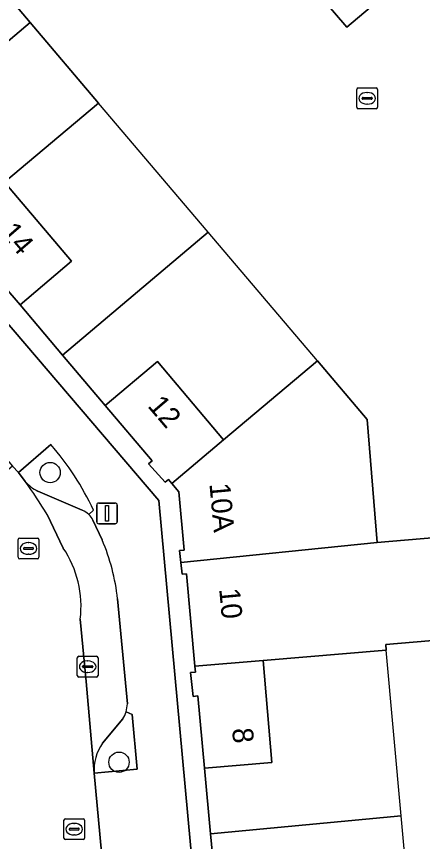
# Model space of a CAD drawing. Extents: x 160377 to 161131, y 383938 to 384853.
# Drawn here: x 160602.57 to 160622.12, y 384536.41 to 384576.13 of the extents above; entities that cross this region are included whole.
import ezdxf

# ---------------------------------------------------------------- set-up
doc = ezdxf.new("R2010")
doc.units = 0
for name, color, linetype in [('IMGEO_Boom', 7, 'Continuous'), ('IMGEO_Erf', 7, 'Continuous'), ('IMGEO_Groenvoorziening', 7, 'Continuous'), ('IMGEO_Kolk', 7, 'Continuous'), ('IMGEO_Lichtmast', 7, 'Continuous'), ('IMGEO_Pand', 7, 'Continuous'), ('IMGEO_Pand_nummerreeks', 7, 'Continuous'), ('IMGEO_Pand_overbouw', 7, 'Continuous'), ('IMGEO_Parkeervlak_open', 7, 'Continuous'), ('IMGEO_Rijbaan_lokaal_open', 7, 'Continuous'), ('IMGEO_Rioolput', 7, 'Continuous'), ('IMGEO_Voetpad_open', 7, 'Continuous')]:
    doc.layers.add(name, color=color, linetype=linetype)

msp = doc.modelspace()

# ---------------------------------------------------------------- linework, layer by layer
at = {"layer": 'IMGEO_Boom'}
for centre in [(160604.19, 384554.17), (160607.508, 384540.221)]:
    msp.add_circle(centre, 0.489, dxfattribs=at)
at = {"layer": 'IMGEO_Erf'}
for points in [[(160656.048, 384504.315), (160656.893, 384504.376), (160651.516, 384563.083), (160634.758, 384585.358), (160611.972, 384615.646), (160608.482, 384613.028), (160596.383, 384603.983), (160593.555, 384601.453), (160592.642, 384600.679), (160589.954, 384598.377), (160589.048, 384597.617), (160586.272, 384595.285), (160585.368, 384594.478), (160578.674, 384588.862), (160588.469, 384577.392), (160609.42, 384552.826), (160611.199, 384533.452), (160614.226, 384500.488)], [(160618.472, 384575.616), (160617.187, 384577.137), (160615.891, 384578.672), (160618.224, 384580.65), (160619.522, 384579.129), (160620.82, 384577.607)]]:
    msp.add_lwpolyline(points, close=True, dxfattribs=at)
for points in [[(160586.069, 384581.798), (160591.976, 384574.85), (160592.951, 384573.709), (160599.959, 384579.718), (160603.236, 384575.843), (160606.513, 384571.967), (160602, 384568.151), (160605.215, 384564.349), (160602.741, 384562.257), (160604.794, 384559.83), (160606.847, 384557.402), (160609.356, 384559.518), (160612.541, 384555.742), (160617.067, 384559.559), (160619.452, 384556.731), (160619.944, 384550.806), (160623.524, 384551.103)], [(160612.221, 384533.608), (160611.92, 384536.772), (160611.62, 384539.935), (160611.298, 384543.415), (160611.074, 384543.394), (160610.956, 384544.546), (160611.193, 384544.564), (160611.166, 384544.854), (160610.755, 384549.291), (160610.541, 384549.275), (160610.483, 384549.847), (160610.425, 384550.419), (160610.649, 384550.435), (160610.389, 384553.239), (160610.051, 384553.642), (160609.888, 384553.835), (160609.723, 384553.712), (160608.928, 384554.596), (160609.112, 384554.744), (160606.847, 384557.402), (160604.794, 384559.83), (160602.741, 384562.257), (160600.474, 384564.881)], [(160623.931, 384546.19), (160620.351, 384545.893), (160620.374, 384545.619), (160614.454, 384545.127), (160614.863, 384540.204), (160611.62, 384539.935), (160611.92, 384536.772), (160612.221, 384533.608), (160615.464, 384533.937), (160615.911, 384529.024), (160621.83, 384529.519), (160622.28, 384524.138), (160613.146, 384523.374), (160613.279, 384521.869), (160614.292, 384510.718), (160619.119, 384511.167), (160623.945, 384511.615)]]:
    msp.add_lwpolyline(points, dxfattribs=at)
at = {"layer": 'IMGEO_Groenvoorziening'}
for points in [[(160604.23, 384555.518), (160602.661, 384554.175)], [(160602.661, 384554.175), (160602.985, 384553.749)], [(160603.598, 384553.281), (160605.735, 384552.358)], [(160606.054, 384552.154), (160606.282, 384552.363)], [(160606.312, 384539.69), (160608.387, 384539.886), (160608.148, 384542.521), (160607.848, 384542.657)], [(160607.689, 384542.308), (160606.72, 384541.139)]]:
    msp.add_lwpolyline(points, dxfattribs=at)
for centre, radius, start, end in [((160594.019, 384546.632), 13.536, 25.0484, 41.0313), ((160604.428, 384555.004), 1.913, 221.0085, 244.271), ((160605.395, 384551.475), 0.946, 45.8579, 68.9444), ((160606.462, 384543.078), 1.449, 327.9013, 343.1119), ((160608.448, 384539.87), 2.144, 143.7215, 184.8269)]:
    msp.add_arc(centre, radius, start, end, dxfattribs=at)
at = {"layer": 'IMGEO_Kolk'}
for p, q in [((160605.498, 384544.398), (160605.498, 384545.25)), ((160605.573, 384545.324), (160606.425, 384545.324)), ((160605.986, 384545.104), (160606.011, 384545.104)), ((160606.499, 384545.25), (160606.499, 384544.398)), ((160605.757, 384544.818), (160605.757, 384544.83)), ((160606.195, 384544.781), (160605.797, 384544.781)), ((160605.8, 384544.867), (160606.198, 384544.867)), ((160606.241, 384544.83), (160606.241, 384544.818)), ((160606.425, 384544.324), (160605.573, 384544.324)), ((160606.009, 384544.544), (160605.984, 384544.544))]:
    msp.add_line(p, q, dxfattribs=at)
for points in [[(160605.498, 384544.398), (160605.498, 384545.25)], [(160605.573, 384545.324), (160606.425, 384545.324)], [(160606.499, 384545.25), (160606.499, 384544.398)], [(160606.425, 384544.324), (160605.573, 384544.324)]]:
    msp.add_lwpolyline(points, dxfattribs=at)
for centre, radius, start, end in [((160605.575, 384545.248), 0.0765, 91.552, 178.448), ((160605.575, 384545.248), 0.0765, 91.552, 178.448), ((160606.423, 384545.248), 0.0765, 1.552, 88.448), ((160606.423, 384545.248), 0.0765, 1.552, 88.448), ((160605.797, 384544.827), 0.0403, 85.8775, 175.7526), ((160605.794, 384544.817), 0.0366, 178.938, 274.7102), ((160606.198, 384544.824), 0.043, 264.8664, 352.4533), ((160606.202, 384544.829), 0.0386, 1.7309, 96.639), ((160605.575, 384544.4), 0.0765, 181.552, 268.448), ((160605.575, 384544.4), 0.0765, 181.552, 268.448), ((160606.423, 384544.4), 0.0765, 271.552, 358.448), ((160606.423, 384544.4), 0.0765, 271.552, 358.448)]:
    msp.add_arc(centre, radius, start, end, dxfattribs=at)
for centre, major_axis, ratio, start_param, end_param in [((160605.985, 384544.824), (-0.387, 0.002), 0.722429, 4.712389, 7.853982), ((160606.01, 384544.824), (-0.39, 0.002), 0.717154, 1.570796, 4.712389)]:
    msp.add_ellipse(centre, major_axis=major_axis, ratio=ratio, start_param=start_param, end_param=end_param, dxfattribs=at)
at = {"layer": 'IMGEO_Lichtmast'}
for p, q in [((160606.433, 384551.805), (160606.433, 384552.605)), ((160606.433, 384552.605), (160606.433, 384551.805)), ((160606.533, 384552.705), (160607.323, 384552.705)), ((160607.323, 384552.705), (160606.533, 384552.705)), ((160607.423, 384552.605), (160607.423, 384551.805)), ((160607.423, 384551.805), (160607.423, 384552.605)), ((160607.323, 384551.705), (160606.533, 384551.705)), ((160606.533, 384551.705), (160607.323, 384551.705))]:
    msp.add_line(p, q, dxfattribs=at)
msp.add_lwpolyline([(160606.853, 384552.58), (160607.003, 384552.58), (160607.003, 384551.83), (160606.853, 384551.83), (160606.853, 384552.58)], dxfattribs=at)
for centre, start, end in [((160606.533, 384552.605), 90, 180), ((160606.533, 384552.605), 90, 180), ((160607.323, 384552.605), 0, 90), ((160607.323, 384552.605), 360, 90), ((160606.533, 384551.805), 180, 270), ((160606.533, 384551.805), 180, 270), ((160607.323, 384551.805), 270, 0), ((160607.323, 384551.805), 270, 0)]:
    msp.add_arc(centre, 0.1, start, end, dxfattribs=at)
at = {"layer": 'IMGEO_Pand'}
for points in [[(160603.236, 384575.843), (160599.959, 384579.718), (160592.951, 384573.709), (160595.834, 384570.325), (160595.656, 384570.166), (160596.025, 384569.745)], [(160620.82, 384577.607), (160619.522, 384579.129), (160617.187, 384577.137), (160618.472, 384575.616)], [(160606.513, 384571.967), (160603.236, 384575.843), (160596.025, 384569.745), (160596.457, 384569.251), (160596.623, 384569.399), (160599.493, 384566.031), (160602, 384568.151)], [(160602, 384568.151), (160599.493, 384566.031), (160599.716, 384565.77), (160599.539, 384565.626), (160600.319, 384564.749), (160600.474, 384564.881), (160602.741, 384562.257), (160605.215, 384564.349)], [(160609.356, 384559.518), (160606.847, 384557.402), (160609.112, 384554.744), (160608.928, 384554.596), (160609.723, 384553.712), (160609.888, 384553.835), (160610.051, 384553.642), (160612.541, 384555.742)], [(160619.452, 384556.731), (160617.067, 384559.559), (160612.541, 384555.742), (160610.051, 384553.642), (160610.389, 384553.239), (160610.649, 384550.435), (160610.425, 384550.419), (160610.483, 384549.847), (160619.944, 384550.806)], [(160619.944, 384550.806), (160610.483, 384549.847), (160610.541, 384549.275), (160610.755, 384549.291), (160611.166, 384544.854), (160614.454, 384545.127), (160620.374, 384545.619), (160620.351, 384545.893), (160623.931, 384546.19), (160623.524, 384551.103)], [(160614.454, 384545.127), (160611.166, 384544.854), (160611.193, 384544.564), (160610.956, 384544.546), (160611.074, 384543.394), (160611.298, 384543.415), (160611.62, 384539.935), (160614.863, 384540.204)]]:
    msp.add_lwpolyline(points, close=True, dxfattribs=at)
at = {"layer": 'IMGEO_Pand_overbouw'}
for points in [[(160611.798, 384565.753), (160606.513, 384571.967), (160602, 384568.151), (160605.215, 384564.349), (160602.741, 384562.257), (160604.794, 384559.83)], [(160611.798, 384565.753), (160604.794, 384559.83), (160606.847, 384557.402), (160609.356, 384559.518), (160612.541, 384555.742), (160617.067, 384559.559)], [(160611.92, 384536.772), (160621.095, 384537.643), (160620.374, 384545.619), (160614.454, 384545.127), (160614.863, 384540.204), (160611.62, 384539.935)], [(160621.095, 384537.643), (160611.92, 384536.772), (160612.221, 384533.608), (160615.464, 384533.937), (160615.911, 384529.024), (160621.83, 384529.519)]]:
    msp.add_lwpolyline(points, close=True, dxfattribs=at)
at = {"layer": 'IMGEO_Parkeervlak_open'}
for points in [[(160605.735, 384552.358), (160603.598, 384553.281)], [(160604.045, 384552.148), (160604.819, 384550.539)], [(160606.694, 384550.925), (160606.251, 384551.877)], [(160607.909, 384543.036), (160607.438, 384548.088)], [(160605.642, 384547.117), (160605.922, 384544.111), (160606.312, 384539.69)], [(160606.72, 384541.139), (160607.689, 384542.308)]]:
    msp.add_lwpolyline(points, dxfattribs=at)
for centre, radius, start, end in [((160604.428, 384555.004), 1.913, 221.0085, 244.271), ((160589.455, 384543.639), 16.89, 30.2495, 36.7665), ((160605.395, 384551.475), 0.946, 45.8579, 68.9444), ((160605.38, 384551.466), 0.963, 25.257, 45.5833), ((160597.671, 384547.043), 9.823, 6.1089, 23.2808), ((160600.687, 384547.735), 4.993, 352.8862, 34.1597), ((160606.457, 384543.075), 1.452, 343.2626, 358.4507), ((160606.462, 384543.078), 1.449, 327.9013, 343.1119), ((160608.448, 384539.87), 2.144, 143.7215, 184.8269)]:
    msp.add_arc(centre, radius, start, end, dxfattribs=at)
at = {"layer": 'IMGEO_Rijbaan_lokaal_open'}
for points in [[(160602.985, 384553.749), (160602.661, 384554.175), (160602.383, 384554.478), (160598.599, 384551.302), (160598.761, 384551.112)], [(160604.819, 384550.539), (160604.045, 384552.148)], [(160606.879, 384533.615), (160606.876, 384533.648), (160606.312, 384539.69), (160605.922, 384544.111), (160605.642, 384547.117)]]:
    msp.add_lwpolyline(points, dxfattribs=at)
for centre, radius, start, end in [((160589.455, 384543.639), 16.89, 30.2495, 36.7665), ((160600.687, 384547.735), 4.993, 352.8862, 34.1597)]:
    msp.add_arc(centre, radius, start, end, dxfattribs=at)
at = {"layer": 'IMGEO_Rioolput'}
for p, q in [((160618.956, 384571.769), (160618.956, 384572.621)), ((160619.031, 384572.695), (160619.883, 384572.695)), ((160619.444, 384572.475), (160619.469, 384572.475)), ((160619.957, 384572.621), (160619.957, 384571.769)), ((160619.215, 384572.189), (160619.215, 384572.201)), ((160619.653, 384572.152), (160619.255, 384572.152)), ((160619.258, 384572.238), (160619.656, 384572.238)), ((160619.699, 384572.201), (160619.699, 384572.189)), ((160619.883, 384571.695), (160619.031, 384571.695)), ((160619.467, 384571.915), (160619.442, 384571.915)), ((160602.727, 384551.017), (160603.579, 384551.017)), ((160602.652, 384550.091), (160602.652, 384550.943)), ((160603.14, 384550.797), (160603.165, 384550.797)), ((160603.653, 384550.943), (160603.653, 384550.091)), ((160602.911, 384550.511), (160602.911, 384550.523)), ((160603.349, 384550.474), (160602.951, 384550.474)), ((160602.954, 384550.56), (160603.352, 384550.56)), ((160603.163, 384550.237), (160603.138, 384550.237)), ((160603.395, 384550.523), (160603.395, 384550.511)), ((160603.579, 384550.017), (160602.727, 384550.017)), ((160604.927, 384537.5), (160605.779, 384537.5)), ((160604.852, 384536.574), (160604.852, 384537.426)), ((160605.34, 384537.28), (160605.365, 384537.28)), ((160605.853, 384537.426), (160605.853, 384536.574)), ((160605.111, 384536.994), (160605.111, 384537.006)), ((160605.549, 384536.957), (160605.151, 384536.957)), ((160605.154, 384537.043), (160605.552, 384537.043)), ((160605.363, 384536.72), (160605.338, 384536.72)), ((160605.595, 384537.006), (160605.595, 384536.994)), ((160605.779, 384536.5), (160604.927, 384536.5))]:
    msp.add_line(p, q, dxfattribs=at)
for points in [[(160618.956, 384571.769), (160618.956, 384572.621)], [(160619.031, 384572.695), (160619.883, 384572.695)], [(160619.957, 384572.621), (160619.957, 384571.769)], [(160619.883, 384571.695), (160619.031, 384571.695)], [(160602.727, 384551.017), (160603.579, 384551.017)], [(160602.652, 384550.091), (160602.652, 384550.943)], [(160603.653, 384550.943), (160603.653, 384550.091)], [(160603.579, 384550.017), (160602.727, 384550.017)], [(160604.927, 384537.5), (160605.779, 384537.5)], [(160604.852, 384536.574), (160604.852, 384537.426)], [(160605.853, 384537.426), (160605.853, 384536.574)], [(160605.779, 384536.5), (160604.927, 384536.5)]]:
    msp.add_lwpolyline(points, dxfattribs=at)
for centre, radius, start, end in [((160619.033, 384572.619), 0.0765, 91.552, 178.448), ((160619.033, 384572.619), 0.0765, 91.552, 178.448), ((160619.881, 384572.619), 0.0765, 1.552, 88.448), ((160619.881, 384572.619), 0.0765, 1.552, 88.448), ((160619.255, 384572.198), 0.0403, 85.8775, 175.7526), ((160619.252, 384572.188), 0.0366, 178.938, 274.7102), ((160619.656, 384572.195), 0.043, 264.8664, 352.4533), ((160619.66, 384572.2), 0.0386, 1.7309, 96.639), ((160619.033, 384571.771), 0.0765, 181.552, 268.448), ((160619.033, 384571.771), 0.0765, 181.552, 268.448), ((160619.881, 384571.771), 0.0765, 271.552, 358.448), ((160619.881, 384571.771), 0.0765, 271.552, 358.448), ((160602.729, 384550.941), 0.0765, 91.552, 178.448), ((160602.729, 384550.941), 0.0765, 91.552, 178.448), ((160603.577, 384550.941), 0.0765, 1.552, 88.448), ((160603.577, 384550.941), 0.0765, 1.552, 88.448), ((160602.951, 384550.52), 0.0403, 85.8775, 175.7526), ((160602.948, 384550.51), 0.0366, 178.938, 274.7102), ((160603.352, 384550.517), 0.043, 264.8664, 352.4533), ((160603.356, 384550.522), 0.0386, 1.7309, 96.639), ((160602.729, 384550.093), 0.0765, 181.552, 268.448), ((160602.729, 384550.093), 0.0765, 181.552, 268.448), ((160603.577, 384550.093), 0.0765, 271.552, 358.448), ((160603.577, 384550.093), 0.0765, 271.552, 358.448), ((160604.929, 384537.424), 0.0765, 91.552, 178.448), ((160604.929, 384537.424), 0.0765, 91.552, 178.448), ((160605.777, 384537.424), 0.0765, 1.552, 88.448), ((160605.777, 384537.424), 0.0765, 1.552, 88.448), ((160605.151, 384537.003), 0.0403, 85.8775, 175.7526), ((160605.148, 384536.993), 0.0366, 178.938, 274.7102), ((160605.552, 384537), 0.043, 264.8664, 352.4533), ((160605.556, 384537.005), 0.0386, 1.7309, 96.639), ((160604.929, 384536.576), 0.0765, 181.552, 268.448), ((160604.929, 384536.576), 0.0765, 181.552, 268.448), ((160605.777, 384536.576), 0.0765, 271.552, 358.448), ((160605.777, 384536.576), 0.0765, 271.552, 358.448)]:
    msp.add_arc(centre, radius, start, end, dxfattribs=at)
for centre, major_axis, ratio, start_param, end_param in [((160619.443, 384572.195), (-0.387, 0.002), 0.722429, 4.712389, 7.853982), ((160619.468, 384572.195), (-0.39, 0.002), 0.717154, 1.570796, 4.712389), ((160603.139, 384550.517), (-0.387, 0.002), 0.722429, 4.712389, 7.853982), ((160603.164, 384550.517), (-0.39, 0.002), 0.717154, 1.570796, 4.712389), ((160605.339, 384537), (-0.387, 0.002), 0.722429, 4.712389, 7.853982), ((160605.364, 384537), (-0.39, 0.002), 0.717154, 1.570796, 4.712389)]:
    msp.add_ellipse(centre, major_axis=major_axis, ratio=ratio, start_param=start_param, end_param=end_param, dxfattribs=at)
at = {"layer": 'IMGEO_Voetpad_open'}
for points in [[(160610.459, 384499.743), (160614.226, 384500.488), (160611.199, 384533.452), (160609.42, 384552.826), (160588.469, 384577.392), (160578.674, 384588.862), (160577.214, 384590.588), (160574.938, 384593.252), (160571.697, 384597.097), (160570.15, 384598.933), (160561.787, 384608.701), (160558.691, 384612.377), (160544.574, 384628.905), (160499.831, 384681.477), (160499.817, 384698.107), (160517.199, 384711.18), (160531.839, 384722.221), (160534.832, 384724.029)], [(160597.367, 384563.19), (160597.654, 384563.242), (160599.425, 384561.168), (160597.856, 384559.801), (160602.383, 384554.478), (160602.661, 384554.175), (160604.23, 384555.518)], [(160606.282, 384552.363), (160606.054, 384552.154)], [(160606.251, 384551.877), (160606.694, 384550.925)], [(160607.438, 384548.088), (160607.909, 384543.036)], [(160607.848, 384542.657), (160608.148, 384542.521), (160608.387, 384539.886), (160606.312, 384539.69), (160606.876, 384533.648), (160608.938, 384533.866), (160609.189, 384531.132), (160608.937, 384531.049)]]:
    msp.add_lwpolyline(points, dxfattribs=at)
for centre, radius, start, end in [((160594.019, 384546.632), 13.536, 25.0484, 41.0313), ((160605.38, 384551.466), 0.963, 25.257, 45.5833), ((160597.671, 384547.043), 9.823, 6.1089, 23.2808), ((160606.457, 384543.075), 1.452, 343.2626, 358.4507)]:
    msp.add_arc(centre, radius, start, end, dxfattribs=at)

# ---------------------------------------------------------------- texts
at = {"layer": 'IMGEO_Pand_nummerreeks'}
for s, rotation, p in [('14', 310.823, (160601.752, 384565.697)), ('12', 310.4334, (160608.849, 384557.365)), ('10A', 275.2996, (160611.859, 384553.63)), ('10', 275.2939, (160612.328, 384548.567)), ('8', 275.2882, (160612.95, 384541.837))]:
    msp.add_text(s, height=1, rotation=rotation, dxfattribs=at).set_placement(p)

doc.saveas('drawing.dxf')
